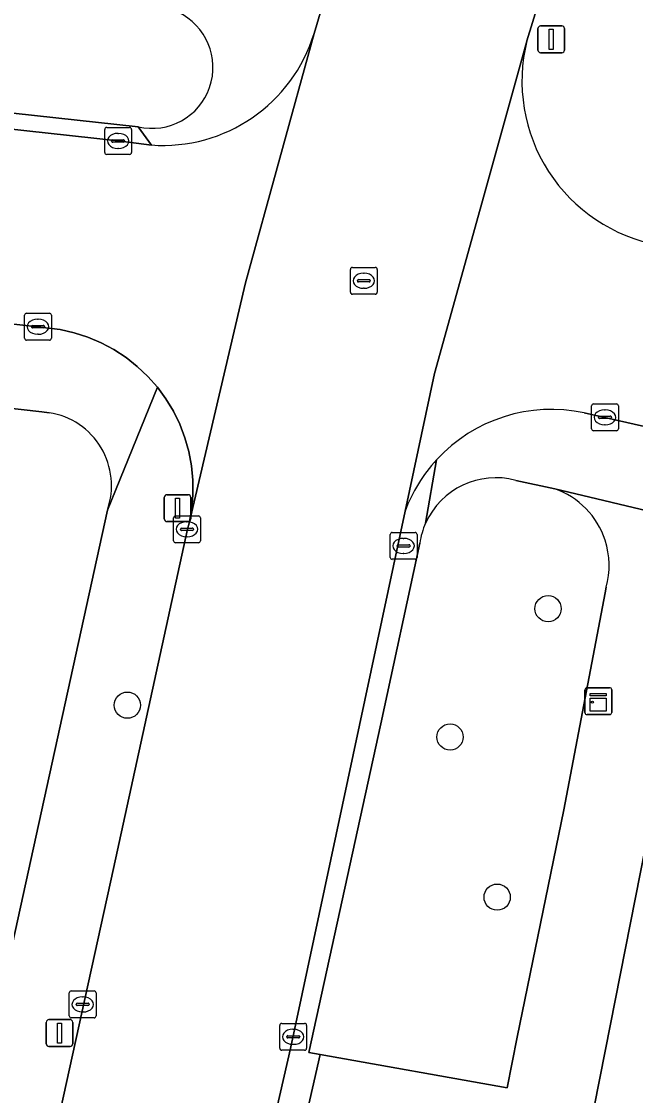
# Model space of a CAD drawing. Extents: x 162184 to 163154, y 385507 to 386516.
# Drawn here: x 162478.24 to 162501.13, y 385837.31 to 385877.3 of the extents above; entities that cross this region are included whole.
import ezdxf

# ---------------------------------------------------------------- set-up
doc = ezdxf.new("R2010")
doc.units = 0
for name, color, linetype in [('IMGEO_Boom', 7, 'Continuous'), ('IMGEO_Erf', 7, 'Continuous'), ('IMGEO_Groenvoorziening', 7, 'Continuous'), ('IMGEO_Kast', 7, 'Continuous'), ('IMGEO_Kolk', 7, 'Continuous'), ('IMGEO_Lichtmast', 7, 'Continuous'), ('IMGEO_Rijbaan_lokaal_gesloten', 7, 'Continuous'), ('IMGEO_Rijbaan_lokaal_open', 7, 'Continuous'), ('IMGEO_Rioolput', 7, 'Continuous'), ('IMGEO_Voetpad_open', 7, 'Continuous')]:
    doc.layers.add(name, color=color, linetype=linetype)

msp = doc.modelspace()

# ---------------------------------------------------------------- linework, layer by layer
at = {"layer": 'IMGEO_Boom'}
for centre in [(162497.873, 385855.437), (162482.191, 385851.844), (162494.219, 385850.658), (162495.976, 385844.695)]:
    msp.add_circle(centre, 0.489, dxfattribs=at)
at = {"layer": 'IMGEO_Erf'}
msp.add_lwpolyline([(162503.373, 385856.006), (162500, 385838.961), (162491.51, 385796.057)], dxfattribs=at)
at = {"layer": 'IMGEO_Groenvoorziening'}
for points in [[(162484.078, 385877.647), (162461.469, 385880.119), (162461.029, 385876.13), (162460.988, 385875.745), (162482.598, 385873.386)], [(162479.28, 385862.735), (162479.005, 385862.766), (162472.922, 385863.448), (162472.216, 385859.435), (162470.917, 385857.587), (162472.659, 385852.477)], [(162498.12, 385859.904), (162496.672, 385860.214)], [(162435.705, 385838.578), (162432.223, 385843.24), (162431.919, 385844.397), (162426.389, 385855.794), (162424.132, 385858.29), (162422.511, 385858.464), (162418.939, 385826.586), (162472.197, 385816.96), (162481.447, 385859.109)], [(162493.089, 385857.88), (162491.639, 385851.154), (162488.958, 385838.914), (162489.376, 385838.83), (162496.343, 385837.597), (162496.72, 385839.474), (162498.465, 385847.952), (162500, 385856.023)], [(162500, 385856.023), (162500.041, 385856.239)]]:
    msp.add_lwpolyline(points, dxfattribs=at)
for centre, radius, start, end in [((162483.117, 385875.593), 2.267, 256.7683, 64.9238), ((162478.854, 385860.02), 2.748, 340.6447, 81.0828), ((162495.925, 385857.445), 2.868, 74.893, 155.7994), ((162497.119, 385857.044), 3.03, 18.0535, 70.7105), ((162495.93, 385857.44), 2.874, 155.737, 171.1911), ((162497.126, 385857.043), 3.024, 344.581, 18.1125)]:
    msp.add_arc(centre, radius, start, end, dxfattribs=at)
at = {"layer": 'IMGEO_Kast'}
for p, q in [((162499.321, 385852.491), (162500.162, 385852.491)), ((162500.162, 385852.491), (162499.321, 385852.491)), ((162499.246, 385851.566), (162499.246, 385852.407)), ((162499.246, 385852.407), (162499.246, 385851.566)), ((162500.246, 385852.416), (162500.246, 385851.575)), ((162500.246, 385851.575), (162500.246, 385852.416)), ((162500.171, 385851.491), (162499.33, 385851.491)), ((162499.33, 385851.491), (162500.171, 385851.491))]:
    msp.add_line(p, q, dxfattribs=at)
for points in [[(162499.441, 385852.281), (162500.041, 385852.281), (162500.041, 385852.196), (162499.441, 385852.196), (162499.441, 385852.281)], [(162499.441, 385852.106), (162500.041, 385852.106), (162500.041, 385851.617), (162499.441, 385851.617), (162499.441, 385852.106)]]:
    msp.add_lwpolyline(points, dxfattribs=at)
msp.add_circle((162499.525, 385851.955), 0.0377, dxfattribs=at)
for centre, start, end in [((162499.324, 385852.413), 92.4484, 184.2845), ((162499.324, 385852.413), 92.4484, 184.2845), ((162500.168, 385852.413), 2.4484, 94.2845), ((162500.168, 385852.413), 2.4484, 94.2845), ((162499.324, 385851.569), 182.4484, 274.2845), ((162499.324, 385851.569), 182.4484, 274.2845), ((162500.168, 385851.569), 272.4484, 4.2845), ((162500.168, 385851.569), 272.4484, 4.2845)]:
    msp.add_arc(centre, 0.0779, start, end, dxfattribs=at)
at = {"layer": 'IMGEO_Kolk'}
for p, q in [((162481.347, 385872.43), (162481.347, 385873.282)), ((162481.422, 385873.356), (162482.274, 385873.356)), ((162482.348, 385873.282), (162482.348, 385872.43)), ((162481.606, 385872.85), (162481.606, 385872.862)), ((162481.649, 385872.899), (162482.047, 385872.899)), ((162481.835, 385873.136), (162481.86, 385873.136)), ((162482.09, 385872.862), (162482.09, 385872.85)), ((162482.044, 385872.813), (162481.646, 385872.813)), ((162481.858, 385872.576), (162481.833, 385872.576)), ((162482.274, 385872.356), (162481.422, 385872.356)), ((162478.359, 385865.51), (162478.359, 385866.362)), ((162478.434, 385866.436), (162479.286, 385866.436)), ((162478.847, 385866.216), (162478.872, 385866.216)), ((162479.36, 385866.362), (162479.36, 385865.51)), ((162478.618, 385865.93), (162478.618, 385865.942)), ((162479.056, 385865.893), (162478.658, 385865.893)), ((162478.661, 385865.979), (162479.059, 385865.979)), ((162478.87, 385865.656), (162478.845, 385865.656)), ((162479.102, 385865.942), (162479.102, 385865.93)), ((162479.286, 385865.436), (162478.434, 385865.436)), ((162499.493, 385862.135), (162499.493, 385862.987)), ((162499.568, 385863.061), (162500.42, 385863.061)), ((162499.981, 385862.841), (162500.006, 385862.841)), ((162500.494, 385862.987), (162500.494, 385862.135)), ((162499.752, 385862.555), (162499.752, 385862.567)), ((162500.19, 385862.518), (162499.792, 385862.518)), ((162499.795, 385862.604), (162500.193, 385862.604)), ((162500.236, 385862.567), (162500.236, 385862.555)), ((162500.42, 385862.061), (162499.568, 385862.061)), ((162500.004, 385862.281), (162499.979, 385862.281)), ((162483.987, 385858.894), (162484.839, 385858.894)), ((162483.912, 385857.968), (162483.912, 385858.82)), ((162484.4, 385858.674), (162484.425, 385858.674)), ((162484.913, 385858.82), (162484.913, 385857.968)), ((162484.171, 385858.388), (162484.171, 385858.4)), ((162484.609, 385858.351), (162484.211, 385858.351)), ((162484.214, 385858.437), (162484.612, 385858.437)), ((162484.423, 385858.114), (162484.398, 385858.114)), ((162484.655, 385858.4), (162484.655, 385858.388)), ((162491.987, 385857.349), (162491.987, 385858.201)), ((162492.062, 385858.275), (162492.914, 385858.275)), ((162492.475, 385858.055), (162492.5, 385858.055)), ((162492.988, 385858.201), (162492.988, 385857.349)), ((162484.839, 385857.894), (162483.987, 385857.894)), ((162492.246, 385857.769), (162492.246, 385857.781)), ((162492.684, 385857.732), (162492.286, 385857.732)), ((162492.289, 385857.818), (162492.687, 385857.818)), ((162492.73, 385857.781), (162492.73, 385857.769)), ((162492.914, 385857.275), (162492.062, 385857.275)), ((162492.498, 385857.495), (162492.473, 385857.495)), ((162480.027, 385840.274), (162480.027, 385841.126)), ((162480.102, 385841.2), (162480.954, 385841.2)), ((162480.515, 385840.98), (162480.54, 385840.98)), ((162481.028, 385841.126), (162481.028, 385840.274)), ((162480.286, 385840.694), (162480.286, 385840.706)), ((162480.724, 385840.657), (162480.326, 385840.657)), ((162480.329, 385840.743), (162480.727, 385840.743)), ((162480.77, 385840.706), (162480.77, 385840.694)), ((162480.954, 385840.2), (162480.102, 385840.2)), ((162480.538, 385840.42), (162480.513, 385840.42)), ((162487.872, 385839.067), (162487.872, 385839.919)), ((162487.947, 385839.993), (162488.799, 385839.993)), ((162488.36, 385839.773), (162488.385, 385839.773)), ((162488.873, 385839.919), (162488.873, 385839.067)), ((162488.131, 385839.487), (162488.131, 385839.499)), ((162488.569, 385839.45), (162488.171, 385839.45)), ((162488.174, 385839.536), (162488.572, 385839.536)), ((162488.615, 385839.499), (162488.615, 385839.487)), ((162488.799, 385838.993), (162487.947, 385838.993)), ((162488.383, 385839.213), (162488.358, 385839.213))]:
    msp.add_line(p, q, dxfattribs=at)
for points in [[(162481.347, 385872.43), (162481.347, 385873.282)], [(162481.422, 385873.356), (162482.274, 385873.356)], [(162482.348, 385873.282), (162482.348, 385872.43)], [(162482.274, 385872.356), (162481.422, 385872.356)], [(162478.359, 385865.51), (162478.359, 385866.362)], [(162478.434, 385866.436), (162479.286, 385866.436)], [(162479.36, 385866.362), (162479.36, 385865.51)], [(162479.286, 385865.436), (162478.434, 385865.436)], [(162499.493, 385862.135), (162499.493, 385862.987)], [(162499.568, 385863.061), (162500.42, 385863.061)], [(162500.494, 385862.987), (162500.494, 385862.135)], [(162500.42, 385862.061), (162499.568, 385862.061)], [(162483.987, 385858.894), (162484.839, 385858.894)], [(162483.912, 385857.968), (162483.912, 385858.82)], [(162484.913, 385858.82), (162484.913, 385857.968)], [(162491.987, 385857.349), (162491.987, 385858.201)], [(162492.062, 385858.275), (162492.914, 385858.275)], [(162492.988, 385858.201), (162492.988, 385857.349)], [(162484.839, 385857.894), (162483.987, 385857.894)], [(162492.914, 385857.275), (162492.062, 385857.275)], [(162480.027, 385840.274), (162480.027, 385841.126)], [(162480.102, 385841.2), (162480.954, 385841.2)], [(162481.028, 385841.126), (162481.028, 385840.274)], [(162480.954, 385840.2), (162480.102, 385840.2)], [(162487.872, 385839.067), (162487.872, 385839.919)], [(162487.947, 385839.993), (162488.799, 385839.993)], [(162488.873, 385839.919), (162488.873, 385839.067)], [(162488.799, 385838.993), (162487.947, 385838.993)]]:
    msp.add_lwpolyline(points, dxfattribs=at)
for centre, radius, start, end in [((162481.424, 385873.28), 0.0765, 91.552, 178.448), ((162481.424, 385873.28), 0.0765, 91.552, 178.448), ((162482.272, 385873.28), 0.0765, 1.552, 88.448), ((162482.272, 385873.28), 0.0765, 1.552, 88.448), ((162481.646, 385872.859), 0.0403, 85.8775, 175.7526), ((162481.643, 385872.849), 0.0366, 178.938, 274.7102), ((162482.047, 385872.856), 0.043, 264.8664, 352.4533), ((162482.051, 385872.861), 0.0386, 1.7309, 96.639), ((162481.424, 385872.432), 0.0765, 181.552, 268.448), ((162481.424, 385872.432), 0.0765, 181.552, 268.448), ((162482.272, 385872.432), 0.0765, 271.552, 358.448), ((162482.272, 385872.432), 0.0765, 271.552, 358.448), ((162478.436, 385866.36), 0.0765, 91.552, 178.448), ((162478.436, 385866.36), 0.0765, 91.552, 178.448), ((162479.284, 385866.36), 0.0765, 1.552, 88.448), ((162479.284, 385866.36), 0.0765, 1.552, 88.448), ((162478.658, 385865.939), 0.0403, 85.8775, 175.7526), ((162478.655, 385865.929), 0.0366, 178.938, 274.7102), ((162479.059, 385865.936), 0.043, 264.8664, 352.4533), ((162479.063, 385865.941), 0.0386, 1.7309, 96.639), ((162478.436, 385865.512), 0.0765, 181.552, 268.448), ((162478.436, 385865.512), 0.0765, 181.552, 268.448), ((162479.284, 385865.512), 0.0765, 271.552, 358.448), ((162479.284, 385865.512), 0.0765, 271.552, 358.448), ((162499.57, 385862.985), 0.0765, 91.552, 178.448), ((162499.57, 385862.985), 0.0765, 91.552, 178.448), ((162500.418, 385862.985), 0.0765, 1.552, 88.448), ((162500.418, 385862.985), 0.0765, 1.552, 88.448), ((162499.792, 385862.564), 0.0403, 85.8775, 175.7526), ((162499.789, 385862.554), 0.0366, 178.938, 274.7102), ((162500.193, 385862.561), 0.043, 264.8664, 352.4533), ((162500.197, 385862.566), 0.0386, 1.7309, 96.639), ((162499.57, 385862.137), 0.0765, 181.552, 268.448), ((162499.57, 385862.137), 0.0765, 181.552, 268.448), ((162500.418, 385862.137), 0.0765, 271.552, 358.448), ((162500.418, 385862.137), 0.0765, 271.552, 358.448), ((162483.989, 385858.818), 0.0765, 91.552, 178.448), ((162483.989, 385858.818), 0.0765, 91.552, 178.448), ((162484.837, 385858.818), 0.0765, 1.552, 88.448), ((162484.837, 385858.818), 0.0765, 1.552, 88.448), ((162484.211, 385858.397), 0.0403, 85.8775, 175.7526), ((162484.208, 385858.387), 0.0366, 178.938, 274.7102), ((162484.612, 385858.394), 0.043, 264.8664, 352.4533), ((162484.616, 385858.399), 0.0386, 1.7309, 96.639), ((162492.064, 385858.199), 0.0765, 91.552, 178.448), ((162492.064, 385858.199), 0.0765, 91.552, 178.448), ((162492.912, 385858.199), 0.0765, 1.552, 88.448), ((162492.912, 385858.199), 0.0765, 1.552, 88.448), ((162483.989, 385857.97), 0.0765, 181.552, 268.448), ((162483.989, 385857.97), 0.0765, 181.552, 268.448), ((162484.837, 385857.97), 0.0765, 271.552, 358.448), ((162484.837, 385857.97), 0.0765, 271.552, 358.448), ((162492.286, 385857.778), 0.0403, 85.8775, 175.7526), ((162492.283, 385857.768), 0.0366, 178.938, 274.7102), ((162492.687, 385857.775), 0.043, 264.8664, 352.4533), ((162492.691, 385857.78), 0.0386, 1.7309, 96.639), ((162492.064, 385857.351), 0.0765, 181.552, 268.448), ((162492.064, 385857.351), 0.0765, 181.552, 268.448), ((162492.912, 385857.351), 0.0765, 271.552, 358.448), ((162492.912, 385857.351), 0.0765, 271.552, 358.448), ((162480.104, 385841.124), 0.0765, 91.552, 178.448), ((162480.104, 385841.124), 0.0765, 91.552, 178.448), ((162480.952, 385841.124), 0.0765, 1.552, 88.448), ((162480.952, 385841.124), 0.0765, 1.552, 88.448), ((162480.326, 385840.703), 0.0403, 85.8775, 175.7526), ((162480.323, 385840.693), 0.0366, 178.938, 274.7102), ((162480.727, 385840.7), 0.043, 264.8664, 352.4533), ((162480.731, 385840.705), 0.0386, 1.7309, 96.639), ((162480.104, 385840.276), 0.0765, 181.552, 268.448), ((162480.104, 385840.276), 0.0765, 181.552, 268.448), ((162480.952, 385840.276), 0.0765, 271.552, 358.448), ((162480.952, 385840.276), 0.0765, 271.552, 358.448), ((162487.949, 385839.917), 0.0765, 91.552, 178.448), ((162487.949, 385839.917), 0.0765, 91.552, 178.448), ((162488.797, 385839.917), 0.0765, 1.552, 88.448), ((162488.797, 385839.917), 0.0765, 1.552, 88.448), ((162488.171, 385839.496), 0.0403, 85.8775, 175.7526), ((162488.168, 385839.486), 0.0366, 178.938, 274.7102), ((162488.572, 385839.493), 0.043, 264.8664, 352.4533), ((162488.576, 385839.498), 0.0386, 1.7309, 96.639), ((162487.949, 385839.069), 0.0765, 181.552, 268.448), ((162487.949, 385839.069), 0.0765, 181.552, 268.448), ((162488.797, 385839.069), 0.0765, 271.552, 358.448), ((162488.797, 385839.069), 0.0765, 271.552, 358.448)]:
    msp.add_arc(centre, radius, start, end, dxfattribs=at)
for centre, major_axis, ratio, start_param, end_param in [((162481.834, 385872.856), (-0.387, 0.002), 0.722429, 4.712389, 7.853982), ((162481.859, 385872.856), (-0.39, 0.002), 0.717154, 1.570796, 4.712389), ((162478.846, 385865.936), (-0.387, 0.002), 0.722429, 4.712389, 7.853982), ((162478.871, 385865.936), (-0.39, 0.002), 0.717154, 1.570796, 4.712389), ((162499.98, 385862.561), (-0.387, 0.002), 0.722429, 4.712389, 7.853982), ((162500.005, 385862.561), (-0.39, 0.002), 0.717154, 1.570796, 4.712389), ((162484.399, 385858.394), (-0.387, 0.002), 0.722429, 4.712389, 7.853982), ((162484.424, 385858.394), (-0.39, 0.002), 0.717154, 1.570796, 4.712389), ((162492.474, 385857.775), (-0.387, 0.002), 0.722429, 4.712389, 7.853982), ((162492.499, 385857.775), (-0.39, 0.002), 0.717154, 1.570796, 4.712389), ((162480.514, 385840.7), (-0.387, 0.002), 0.722429, 4.712389, 7.853982), ((162480.539, 385840.7), (-0.39, 0.002), 0.717154, 1.570796, 4.712389), ((162488.359, 385839.493), (-0.387, 0.002), 0.722429, 4.712389, 7.853982), ((162488.384, 385839.493), (-0.39, 0.002), 0.717154, 1.570796, 4.712389)]:
    msp.add_ellipse(centre, major_axis=major_axis, ratio=ratio, start_param=start_param, end_param=end_param, dxfattribs=at)
at = {"layer": 'IMGEO_Lichtmast'}
for p, q in [((162497.496, 385876.239), (162497.496, 385877.039)), ((162497.496, 385877.039), (162497.496, 385876.239)), ((162497.596, 385877.139), (162498.386, 385877.139)), ((162498.386, 385877.139), (162497.596, 385877.139)), ((162498.486, 385877.039), (162498.486, 385876.239)), ((162498.486, 385876.239), (162498.486, 385877.039)), ((162498.386, 385876.139), (162497.596, 385876.139)), ((162497.596, 385876.139), (162498.386, 385876.139)), ((162483.668, 385859.681), (162484.458, 385859.681)), ((162484.458, 385859.681), (162483.668, 385859.681)), ((162483.568, 385858.781), (162483.568, 385859.581)), ((162483.568, 385859.581), (162483.568, 385858.781)), ((162484.558, 385859.581), (162484.558, 385858.781)), ((162484.558, 385858.781), (162484.558, 385859.581)), ((162484.458, 385858.681), (162483.668, 385858.681)), ((162483.668, 385858.681), (162484.458, 385858.681)), ((162479.267, 385840.132), (162480.057, 385840.132)), ((162480.057, 385840.132), (162479.267, 385840.132)), ((162479.167, 385839.232), (162479.167, 385840.032)), ((162479.167, 385840.032), (162479.167, 385839.232)), ((162480.157, 385840.032), (162480.157, 385839.232)), ((162480.157, 385839.232), (162480.157, 385840.032)), ((162480.057, 385839.132), (162479.267, 385839.132)), ((162479.267, 385839.132), (162480.057, 385839.132))]:
    msp.add_line(p, q, dxfattribs=at)
for points in [[(162497.916, 385877.014), (162498.066, 385877.014), (162498.066, 385876.264), (162497.916, 385876.264), (162497.916, 385877.014)], [(162483.988, 385859.556), (162484.138, 385859.556), (162484.138, 385858.806), (162483.988, 385858.806), (162483.988, 385859.556)], [(162479.587, 385840.007), (162479.737, 385840.007), (162479.737, 385839.257), (162479.587, 385839.257), (162479.587, 385840.007)]]:
    msp.add_lwpolyline(points, dxfattribs=at)
for centre, start, end in [((162497.596, 385877.039), 90, 180), ((162497.596, 385877.039), 90, 180), ((162498.386, 385877.039), 0, 90), ((162498.386, 385877.039), 360, 90), ((162497.596, 385876.239), 180, 270), ((162497.596, 385876.239), 180, 270), ((162498.386, 385876.239), 270, 0), ((162498.386, 385876.239), 270, 0), ((162483.668, 385859.581), 90, 180), ((162483.668, 385859.581), 90, 180), ((162484.458, 385859.581), 0, 90), ((162484.458, 385859.581), 360, 90), ((162483.668, 385858.781), 180, 270), ((162483.668, 385858.781), 180, 270), ((162484.458, 385858.781), 270, 0), ((162484.458, 385858.781), 270, 0), ((162479.267, 385840.032), 90, 180), ((162479.267, 385840.032), 90, 180), ((162480.057, 385840.032), 0, 90), ((162480.057, 385840.032), 360, 90), ((162479.267, 385839.232), 180, 270), ((162479.267, 385839.232), 180, 270), ((162480.057, 385839.232), 270, 0), ((162480.057, 385839.232), 270, 0)]:
    msp.add_arc(centre, 0.1, start, end, dxfattribs=at)
at = {"layer": 'IMGEO_Rijbaan_lokaal_gesloten'}
for points in [[(162493.86, 385892.787), (162489.15, 385876.859), (162486.596, 385867.568), (162484.5, 385858.619), (162484.436, 385858.393), (162481.676, 385845.76), (162476.155, 385820.726)], [(162480.172, 385801.696), (162483.694, 385817.751), (162486.981, 385833.418), (162488.272, 385839.052), (162492.547, 385859.073), (162493.642, 385864.19), (162497.039, 385876.433), (162497.086, 385876.584), (162498.596, 385881.5)]]:
    msp.add_lwpolyline(points, dxfattribs=at)
at = {"layer": 'IMGEO_Rijbaan_lokaal_open'}
for points in [[(162462.266, 385867.766), (162478.86, 385865.937), (162479.081, 385865.906), (162479.152, 385865.9), (162479.685, 385865.829), (162480.209, 385865.711), (162480.721, 385865.546), (162481.217, 385865.337), (162481.691, 385865.084), (162482.141, 385864.789), (162482.563, 385864.456), (162482.953, 385864.086), (162483.309, 385863.683), (162483.627, 385863.249), (162483.906, 385862.789), (162484.142, 385862.306), (162484.334, 385861.804), (162484.48, 385861.286), (162484.58, 385860.758), (162484.632, 385860.223), (162484.636, 385859.685), (162484.592, 385859.149), (162484.5, 385858.619), (162486.596, 385867.568), (162489.15, 385876.859)], [(162497.086, 385876.584), (162497.039, 385876.433), (162493.642, 385864.19), (162492.547, 385859.073)], [(162483.086, 385872.704), (162481.844, 385872.855), (162461.867, 385875.041)], [(162499.218, 385862.73), (162507.056, 385860.958), (162509.218, 385860.468), (162530.239, 385855.522), (162534.656, 385854.499), (162542.472, 385852.695), (162549.662, 385851.015), (162557.296, 385849.219), (162561.487, 385848.231), (162572.263, 385845.731), (162579.333, 385844.08), (162579.558, 385844.019), (162594.175, 385840.627), (162598.333, 385839.654), (162598.843, 385839.529), (162602.566, 385838.654), (162616.709, 385835.361), (162617.593, 385835.175), (162624.031, 385833.683), (162636.751, 385830.699)]]:
    msp.add_lwpolyline(points, dxfattribs=at)
for centre, radius, start, end in [((162483.516, 385878.58), 5.891, 265.8179, 343.0193), ((162503.102, 385875.08), 6.201, 165.9597, 259.6713), ((162497.998, 385857.043), 5.816, 77.8888, 137.3607), ((162497.991, 385857.047), 5.809, 137.3456, 159.5868)]:
    msp.add_arc(centre, radius, start, end, dxfattribs=at)
at = {"layer": 'IMGEO_Rioolput'}
for p, q in [((162490.505, 385867.221), (162490.505, 385868.073)), ((162490.58, 385868.147), (162491.432, 385868.147)), ((162491.506, 385868.073), (162491.506, 385867.221)), ((162490.764, 385867.641), (162490.764, 385867.653)), ((162490.807, 385867.69), (162491.205, 385867.69)), ((162490.993, 385867.927), (162491.018, 385867.927)), ((162491.248, 385867.653), (162491.248, 385867.641)), ((162491.202, 385867.604), (162490.804, 385867.604)), ((162491.016, 385867.367), (162490.991, 385867.367)), ((162491.432, 385867.147), (162490.58, 385867.147))]:
    msp.add_line(p, q, dxfattribs=at)
for points in [[(162490.505, 385867.221), (162490.505, 385868.073)], [(162490.58, 385868.147), (162491.432, 385868.147)], [(162491.506, 385868.073), (162491.506, 385867.221)], [(162491.432, 385867.147), (162490.58, 385867.147)]]:
    msp.add_lwpolyline(points, dxfattribs=at)
for centre, radius, start, end in [((162490.582, 385868.071), 0.0765, 91.552, 178.448), ((162490.582, 385868.071), 0.0765, 91.552, 178.448), ((162491.43, 385868.071), 0.0765, 1.552, 88.448), ((162491.43, 385868.071), 0.0765, 1.552, 88.448), ((162490.804, 385867.65), 0.0403, 85.8775, 175.7526), ((162490.801, 385867.64), 0.0366, 178.938, 274.7102), ((162491.205, 385867.647), 0.043, 264.8664, 352.4533), ((162491.209, 385867.652), 0.0386, 1.7309, 96.639), ((162490.582, 385867.223), 0.0765, 181.552, 268.448), ((162490.582, 385867.223), 0.0765, 181.552, 268.448), ((162491.43, 385867.223), 0.0765, 271.552, 358.448), ((162491.43, 385867.223), 0.0765, 271.552, 358.448)]:
    msp.add_arc(centre, radius, start, end, dxfattribs=at)
for centre, major_axis, ratio, start_param, end_param in [((162490.992, 385867.647), (-0.387, 0.002), 0.722429, 4.712389, 7.853982), ((162491.017, 385867.647), (-0.39, 0.002), 0.717154, 1.570796, 4.712389)]:
    msp.add_ellipse(centre, major_axis=major_axis, ratio=ratio, start_param=start_param, end_param=end_param, dxfattribs=at)
at = {"layer": 'IMGEO_Voetpad_open'}
for points in [[(162489.15, 385876.859), (162493.86, 385892.787)], [(162498.596, 385881.5), (162497.086, 385876.584)], [(162482.598, 385873.386), (162483.086, 385872.704)], [(162480.721, 385865.546), (162480.209, 385865.711), (162479.685, 385865.829), (162479.152, 385865.9), (162479.081, 385865.906), (162478.86, 385865.937), (162462.266, 385867.766), (162461.954, 385864.694), (162472.922, 385863.448), (162479.005, 385862.766), (162479.28, 385862.735)], [(162481.447, 385859.109), (162483.309, 385863.683), (162482.953, 385864.086), (162482.563, 385864.456), (162482.141, 385864.789), (162481.691, 385865.084), (162481.217, 385865.337), (162480.721, 385865.546)], [(162476.155, 385820.726), (162481.676, 385845.76), (162484.436, 385858.393), (162484.5, 385858.619), (162484.592, 385859.149), (162484.636, 385859.685), (162484.632, 385860.223), (162484.58, 385860.758), (162484.48, 385861.286), (162484.334, 385861.804), (162484.142, 385862.306), (162483.906, 385862.789), (162483.627, 385863.249), (162483.309, 385863.683), (162481.447, 385859.109), (162472.197, 385816.96)], [(162549.662, 385851.015), (162542.472, 385852.695), (162534.656, 385854.499), (162534.544, 385854.012), (162530.127, 385855.035), (162530.239, 385855.522), (162509.218, 385860.468), (162507.056, 385860.958), (162499.218, 385862.73)], [(162493.309, 385858.621), (162493.719, 385860.983)], [(162493.719, 385860.983), (162493.309, 385858.621)], [(162496.672, 385860.214), (162498.12, 385859.904), (162506.313, 385857.957), (162506.371, 385857.936), (162589.44, 385838.573), (162635.665, 385827.646), (162656.753, 385822.985), (162699.173, 385813.033)], [(162506.371, 385857.936), (162506.313, 385857.957), (162498.12, 385859.904)], [(162492.547, 385859.073), (162488.272, 385839.052), (162486.981, 385833.418), (162487.623, 385833.272), (162488.296, 385834.094), (162489.376, 385838.83)], [(162489.376, 385838.83), (162488.958, 385838.914), (162491.639, 385851.154), (162493.089, 385857.88)], [(162500.041, 385856.239), (162500, 385856.023), (162498.465, 385847.952), (162496.72, 385839.474), (162496.343, 385837.597), (162489.376, 385838.83), (162488.296, 385834.094), (162495.395, 385832.741), (162488.47, 385796.85)], [(162500, 385838.961), (162503.373, 385856.006)], [(162491.51, 385796.057), (162500, 385838.961)]]:
    msp.add_lwpolyline(points, dxfattribs=at)
msp.add_lwpolyline([(162460.988, 385875.745), (162460.916, 385875.156), (162461.867, 385875.041), (162481.844, 385872.855), (162483.086, 385872.704), (162482.598, 385873.386)], close=True, dxfattribs=at)
for centre, radius, start, end in [((162483.117, 385875.593), 2.267, 256.7683, 64.9238), ((162483.516, 385878.58), 5.891, 265.8179, 343.0193), ((162503.102, 385875.08), 6.201, 165.9597, 259.6713), ((162497.998, 385857.043), 5.816, 77.8888, 137.3607), ((162478.854, 385860.02), 2.748, 340.6447, 81.0828), ((162497.991, 385857.047), 5.809, 137.3456, 159.5868), ((162495.925, 385857.445), 2.868, 74.893, 155.7994), ((162497.119, 385857.044), 3.03, 18.0535, 70.7105), ((162495.93, 385857.44), 2.874, 155.737, 171.1911), ((162497.126, 385857.043), 3.024, 344.581, 18.1125)]:
    msp.add_arc(centre, radius, start, end, dxfattribs=at)

doc.saveas('drawing.dxf')
